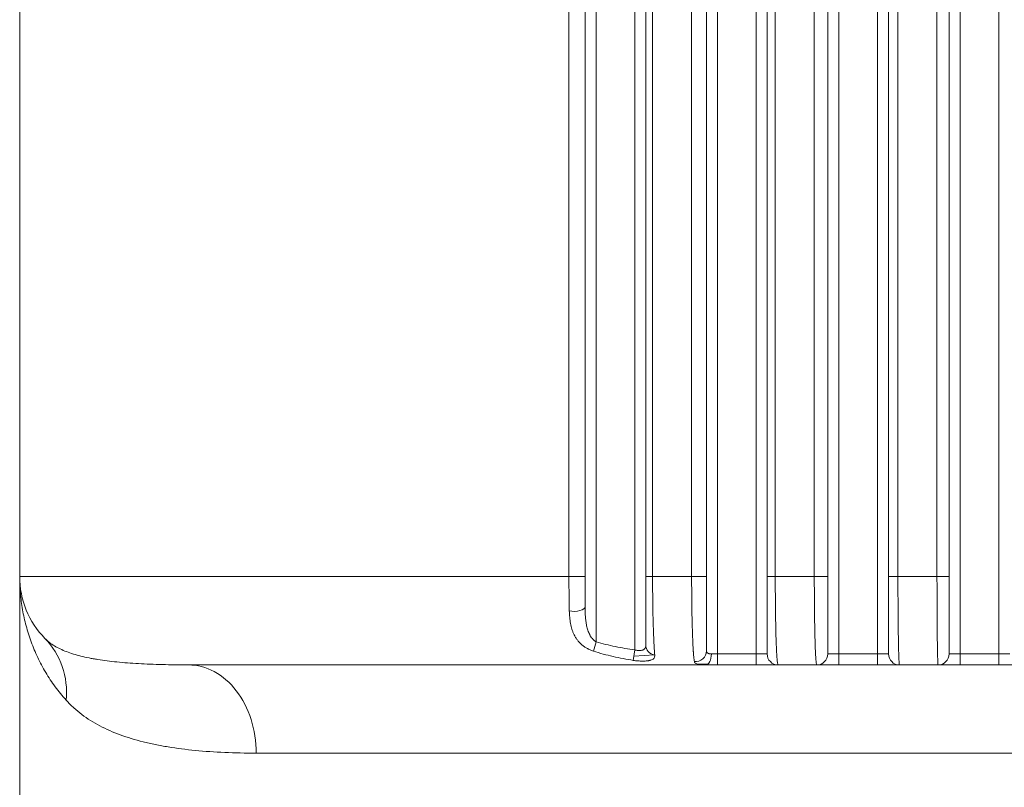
# Model space of a CAD drawing. Header units: millimetres. Extents: x 25069 to 61396, y 8621 to 21558.
# Tile 364 of 656: x 49971 to 50060, y 14344 to 14414. Entities that reach past the tile are written whole.
import ezdxf

# ---------------------------------------------------------------- set-up
doc = ezdxf.new("R2010")
doc.units = ezdxf.units.MM
doc.layers.add('10', color=7, linetype='Continuous')

msp = doc.modelspace()

# ---------------------------------------------------------------- linework, layer by layer
at = {"layer": '10', "color": 7, "linetype": 'Continuous', "lineweight": 15}
for p, q in [((49970.786, 14504.983), (49970.786, 14363.372)), ((50022.036, 14360.629), (50022.036, 14483.404)), ((50022.036, 14483.236), (50022.036, 14363.372)), ((50027.536, 14357.15), (50027.536, 14483.404)), ((50033.036, 14356.63), (50033.036, 14483.404)), ((50038.536, 14356.372), (50038.536, 14483.404)), ((50044.036, 14356.372), (50044.036, 14483.404)), ((50049.536, 14356.372), (50049.536, 14483.404)), ((50055.036, 14356.372), (50055.036, 14483.404)), ((50027.536, 14363.372), (50027.536, 14482.302)), ((50033.036, 14481.94), (50033.036, 14363.372)), ((50038.536, 14363.372), (50038.536, 14481.306)), ((50044.036, 14481.073), (50044.036, 14363.372)), ((50020.575, 14363.372), (50020.575, 14480.116)), ((50023.036, 14480.803), (50023.036, 14357.464)), ((50026.536, 14356.731), (50026.536, 14480.804)), ((50034.036, 14480.803), (50034.036, 14356.372)), ((50037.536, 14356.372), (50037.536, 14480.803)), ((50045.036, 14480.803), (50045.036, 14356.372)), ((50048.536, 14356.372), (50048.536, 14480.803)), ((50049.536, 14363.372), (50049.536, 14480.705)), ((50055.036, 14480.591), (50055.036, 14363.372)), ((50056.036, 14480.803), (50056.036, 14356.372)), ((50059.536, 14356.372), (50059.536, 14480.803)), ((50028.156, 14479.177), (50028.156, 14363.372)), ((50031.695, 14363.372), (50031.695, 14478.811)), ((50039.277, 14478.176), (50039.277, 14363.372)), ((50042.815, 14363.372), (50042.815, 14477.941)), ((50050.397, 14477.57), (50050.397, 14363.372)), ((50053.935, 14363.372), (50053.935, 14477.457)), ((49970.786, 14363.372), (49970.786, 14339.872)), ((49970.786, 14363.372), (50020.575, 14363.372)), ((50022.036, 14363.372), (50020.575, 14363.372)), ((50027.536, 14363.372), (50028.156, 14363.372)), ((50028.156, 14363.372), (50031.695, 14363.372)), ((50033.036, 14363.372), (50031.695, 14363.372)), ((50038.536, 14363.372), (50039.277, 14363.372)), ((50039.277, 14363.372), (50042.815, 14363.372)), ((50044.036, 14363.372), (50042.815, 14363.372)), ((50049.536, 14363.372), (50050.397, 14363.372)), ((50050.397, 14363.372), (50053.935, 14363.372)), ((50055.036, 14363.372), (50053.935, 14363.372)), ((50023.036, 14357.464), (50022.792, 14356.62)), ((50026.536, 14356.731), (50026.402, 14355.783)), ((50028.327, 14356.272), (50026.456, 14356.165)), ((50034.036, 14356.372), (50033.491, 14356.372)), ((50034.036, 14356.372), (50034.036, 14355.372)), ((50034.036, 14356.372), (50037.536, 14356.372)), ((50037.536, 14356.372), (50037.536, 14355.372)), ((50037.536, 14356.372), (50038.536, 14356.372)), ((50044.036, 14356.372), (50045.036, 14356.372)), ((50045.036, 14356.372), (50048.536, 14356.372)), ((50045.036, 14356.372), (50045.036, 14355.372)), ((50048.536, 14356.372), (50048.536, 14355.372)), ((50048.536, 14356.372), (50049.536, 14356.372)), ((50055.036, 14356.372), (50056.036, 14356.372)), ((50056.036, 14356.372), (50059.536, 14356.372)), ((50056.036, 14356.372), (50056.036, 14355.372)), ((50059.536, 14356.372), (50059.536, 14355.372)), ((50059.536, 14356.372), (50060.536, 14356.372)), ((50032.945, 14355.372), (49986.076, 14355.372)), ((50033.123, 14355.426), (50032.255, 14355.434)), ((50034.036, 14355.372), (50032.945, 14355.372)), ((50034.036, 14355.372), (50037.536, 14355.372)), ((50037.536, 14355.372), (50034.036, 14355.372)), ((50039.536, 14355.372), (50037.536, 14355.372)), ((50043.036, 14355.372), (50039.536, 14355.372)), ((50045.036, 14355.372), (50043.036, 14355.372)), ((50045.036, 14355.372), (50048.536, 14355.372)), ((50048.536, 14355.372), (50045.036, 14355.372)), ((50050.536, 14355.372), (50048.536, 14355.372)), ((50054.036, 14355.372), (50050.536, 14355.372)), ((50056.036, 14355.372), (50054.036, 14355.372)), ((50056.036, 14355.372), (50059.536, 14355.372)), ((50059.536, 14355.372), (50056.036, 14355.372)), ((50061.536, 14355.372), (50059.536, 14355.372)), ((50134.351, 14347.372), (49992.222, 14347.372))]:
    msp.add_line(p, q, dxfattribs=at)
for centre, radius, start, end in [((49978.786, 14363.372), 8, 180, 224.46971), ((50039.536, 14356.372), 1, 180, 270), ((50043.036, 14356.372), 1, 270, 0), ((50050.536, 14356.372), 1, 180, 270), ((50054.036, 14356.372), 1, 270, 0)]:
    msp.add_arc(centre, radius, start, end, dxfattribs=at)
for centre, major_axis, ratio, start_param, end_param in [((50021.036, 14360.653), (1, 0), 0.429792, 4.27004, 6.283185), ((49967.368, 14352.163), (-5.709, -5.604), 0.913123, 2.32004, 3.141593), ((50028.536, 14357.155), (-1, 0), 0.903163, 0, 1.387649), ((50032.036, 14356.632), (1, 0), 0.967437, 4.614496, 6.283185), ((50032.945, 14356.372), (0, 1), 0.545401, 3.141593, 4.712389), ((49986.076, 14347.372), (0, -8), 0.768264, 1.570796, 3.141593)]:
    msp.add_ellipse(centre, major_axis=major_axis, ratio=ratio, start_param=start_param, end_param=end_param, dxfattribs=at)
for points, knots in [([(49975.004, 14352.163), (49974.646, 14352.559), (49974.313, 14352.969), (49973.693, 14353.813), (49973.407, 14354.246), (49972.879, 14355.134), (49972.638, 14355.587), (49972.309, 14356.281), (49972.206, 14356.514), (49972.009, 14356.984), (49971.916, 14357.221), (49971.654, 14357.937), (49971.502, 14358.42), (49971.241, 14359.394), (49971.133, 14359.885), (49970.959, 14360.874), (49970.895, 14361.371), (49970.83, 14362.12), (49970.805, 14362.495), (49970.791, 14362.933), (49970.787, 14363.153), (49970.787, 14363.262), (49970.786, 14363.309), (49970.786, 14363.333), (49970.786, 14363.341), (49970.786, 14363.356), (49970.786, 14363.364), (49970.786, 14363.372)], [0, 0, 0, 0, 0.125, 0.125, 0.25, 0.25, 0.375, 0.375, 0.4375, 0.4375, 0.5, 0.5, 0.625, 0.625, 0.75, 0.75, 0.875, 0.875, 0.9375, 0.96875, 0.984375, 0.992188, 0.996094, 0.996094, 0.998047, 0.998047, 1, 1, 1, 1]), ([(50020.608, 14360.264), (50020.603, 14360.508), (50020.598, 14360.756), (50020.589, 14361.261), (50020.586, 14361.519), (50020.58, 14362.043), (50020.578, 14362.306), (50020.575, 14362.837), (50020.575, 14363.103), (50020.575, 14363.372)], [0, 0, 0, 0, 0.25, 0.25, 0.5, 0.5, 0.75, 0.75, 1, 1, 1, 1]), ([(50022.036, 14363.372), (50022.036, 14363.137), (50022.036, 14362.903), (50022.036, 14362.438), (50022.036, 14362.207), (50022.036, 14361.749), (50022.036, 14361.524), (50022.036, 14361.082), (50022.036, 14360.865), (50022.036, 14360.653)], [0, 0, 0, 0, 0.25, 0.25, 0.5, 0.5, 0.75, 0.75, 1, 1, 1, 1]), ([(50027.536, 14357.155), (50027.536, 14357.297), (50027.536, 14357.456), (50027.536, 14357.678), (50027.536, 14357.724), (50027.536, 14357.817), (50027.536, 14357.865), (50027.536, 14358.012), (50027.536, 14358.114), (50027.536, 14358.431), (50027.536, 14358.657), (50027.536, 14359.14), (50027.536, 14359.398), (50027.536, 14359.945), (50027.536, 14360.228), (50027.536, 14360.815), (50027.536, 14361.118), (50027.536, 14361.509), (50027.536, 14361.588), (50027.536, 14361.707), (50027.536, 14361.747), (50027.536, 14361.827), (50027.536, 14362.027), (50027.536, 14362.229), (50027.536, 14362.715), (50027.536, 14363.042), (50027.536, 14363.372)], [0, 0, 0, 0, 0.125, 0.125, 0.15625, 0.15625, 0.1875, 0.1875, 0.25, 0.25, 0.375, 0.375, 0.5, 0.5, 0.625, 0.625, 0.75, 0.75, 0.78125, 0.78125, 0.796875, 0.796875, 0.8125, 0.875, 0.875, 1, 1, 1, 1]), ([(50028.156, 14363.372), (50028.156, 14363.184), (50028.157, 14362.811), (50028.16, 14362.256), (50028.162, 14361.89), (50028.165, 14361.662), (50028.165, 14361.616), (50028.166, 14361.525), (50028.166, 14361.48), (50028.168, 14361.344), (50028.169, 14361.254), (50028.175, 14360.809), (50028.18, 14360.463), (50028.193, 14359.794), (50028.201, 14359.471), (50028.211, 14359.119), (50028.212, 14359.08), (50028.214, 14359.003), (50028.218, 14358.888), (50028.221, 14358.776), (50028.228, 14358.555), (50028.233, 14358.412), (50028.249, 14357.996), (50028.26, 14357.736), (50028.278, 14357.372), (50028.285, 14357.255), (50028.293, 14357.114), (50028.294, 14357.086), (50028.298, 14357.031), (50028.303, 14356.949), (50028.308, 14356.87), (50028.325, 14356.614), (50028.339, 14356.431), (50028.354, 14356.267)], [0, 0, 0, 0, 0.0625, 0.125, 0.1875, 0.1875, 0.203125, 0.203125, 0.21875, 0.21875, 0.25, 0.25, 0.375, 0.375, 0.5, 0.5, 0.515625, 0.515625, 0.53125, 0.5625, 0.5625, 0.625, 0.625, 0.75, 0.75, 0.8125, 0.8125, 0.828125, 0.828125, 0.84375, 0.875, 0.875, 1, 1, 1, 1]), ([(50031.939, 14355.669), (50031.93, 14355.727), (50031.912, 14355.857), (50031.887, 14356.098), (50031.87, 14356.29), (50031.859, 14356.446), (50031.855, 14356.499), (50031.849, 14356.583), (50031.847, 14356.612), (50031.843, 14356.67), (50031.834, 14356.817), (50031.817, 14357.1), (50031.797, 14357.516), (50031.785, 14357.821), (50031.776, 14358.059), (50031.771, 14358.181), (50031.767, 14358.307), (50031.764, 14358.391), (50031.763, 14358.434), (50031.756, 14358.65), (50031.746, 14359.005), (50031.733, 14359.564), (50031.725, 14359.955), (50031.718, 14360.355), (50031.715, 14360.56), (50031.711, 14360.822), (50031.711, 14360.874), (50031.709, 14360.979), (50031.707, 14361.138), (50031.706, 14361.297), (50031.702, 14361.617), (50031.699, 14362.047), (50031.697, 14362.485), (50031.695, 14362.816), (50031.695, 14362.926), (50031.695, 14363.093), (50031.695, 14363.149), (50031.695, 14363.26), (50031.695, 14363.316), (50031.695, 14363.372)], [0, 0, 0, 0, 0.0625, 0.125, 0.1875, 0.1875, 0.21875, 0.21875, 0.234375, 0.234375, 0.25, 0.3125, 0.375, 0.4375, 0.4375, 0.46875, 0.484375, 0.484375, 0.5, 0.5, 0.5625, 0.625, 0.6875, 0.6875, 0.75, 0.75, 0.765625, 0.765625, 0.78125, 0.8125, 0.8125, 0.875, 0.9375, 0.9375, 0.96875, 0.96875, 0.984375, 0.984375, 1, 1, 1, 1]), ([(50033.036, 14363.372), (50033.036, 14363.323), (50033.036, 14363.274), (50033.036, 14363.176), (50033.036, 14363.029), (50033.036, 14362.883), (50033.036, 14362.593), (50033.036, 14362.209), (50033.036, 14361.831), (50033.036, 14361.55), (50033.036, 14361.41), (50033.036, 14361.27), (50033.036, 14361.178), (50033.036, 14361.132), (50033.036, 14360.902), (50033.036, 14360.722), (50033.036, 14360.371), (50033.036, 14360.028), (50033.036, 14359.538), (50033.036, 14359.227), (50033.036, 14358.925), (50033.036, 14358.78), (50033.036, 14358.503), (50033.036, 14358.237), (50033.036, 14357.874), (50033.036, 14357.656), (50033.036, 14357.526), (50033.036, 14357.501), (50033.036, 14357.45), (50033.036, 14357.426), (50033.036, 14357.353), (50033.036, 14357.306), (50033.036, 14357.171), (50033.036, 14357.004), (50033.036, 14356.795), (50033.036, 14356.682), (50033.036, 14356.632)], [0, 0, 0, 0, 0.015625, 0.015625, 0.03125, 0.0625, 0.0625, 0.125, 0.1875, 0.1875, 0.21875, 0.234375, 0.234375, 0.25, 0.25, 0.3125, 0.3125, 0.375, 0.4375, 0.5, 0.5, 0.5625, 0.5625, 0.625, 0.6875, 0.75, 0.75, 0.765625, 0.765625, 0.78125, 0.78125, 0.8125, 0.8125, 0.875, 0.9375, 1, 1, 1, 1]), ([(50038.536, 14356.372), (50038.536, 14356.372), (50038.536, 14356.375), (50038.536, 14356.383), (50038.536, 14356.386), (50038.536, 14356.394), (50038.536, 14356.399), (50038.536, 14356.426), (50038.536, 14356.459), (50038.536, 14356.545), (50038.536, 14356.598), (50038.536, 14356.726), (50038.536, 14356.801), (50038.536, 14356.907), (50038.536, 14356.929), (50038.536, 14356.974), (50038.536, 14356.997), (50038.536, 14357.069), (50038.536, 14357.12), (50038.536, 14357.278), (50038.536, 14357.507), (50038.536, 14357.773), (50038.536, 14358.058), (50038.536, 14358.21), (50038.536, 14358.533), (50038.536, 14358.702), (50038.536, 14359.054), (50038.536, 14359.236), (50038.536, 14359.615), (50038.536, 14359.812), (50038.536, 14360.067), (50038.536, 14360.118), (50038.536, 14360.222), (50038.536, 14360.274), (50038.536, 14360.432), (50038.536, 14360.538), (50038.536, 14360.859), (50038.536, 14361.294), (50038.536, 14361.744), (50038.536, 14362.086), (50038.536, 14362.201), (50038.536, 14362.375), (50038.536, 14362.434), (50038.536, 14362.551), (50038.536, 14362.609), (50038.536, 14362.901), (50038.536, 14363.136), (50038.536, 14363.372)], [0, 0, 0, 0, 0.03125, 0.03125, 0.046875, 0.046875, 0.0625, 0.0625, 0.125, 0.125, 0.1875, 0.1875, 0.25, 0.25, 0.265625, 0.265625, 0.28125, 0.28125, 0.3125, 0.3125, 0.375, 0.4375, 0.4375, 0.5, 0.5, 0.5625, 0.5625, 0.625, 0.625, 0.6875, 0.6875, 0.703125, 0.703125, 0.71875, 0.71875, 0.75, 0.75, 0.8125, 0.875, 0.875, 0.90625, 0.90625, 0.921875, 0.921875, 0.9375, 0.9375, 1, 1, 1, 1]), ([(50039.277, 14363.372), (50039.277, 14363.104), (50039.277, 14362.837), (50039.278, 14362.504), (50039.278, 14362.437), (50039.279, 14362.304), (50039.279, 14362.238), (50039.28, 14362.04), (50039.281, 14361.909), (50039.283, 14361.519), (50039.287, 14361.007), (50039.292, 14360.511), (50039.297, 14360.145), (50039.299, 14360.024), (50039.301, 14359.844), (50039.302, 14359.784), (50039.304, 14359.666), (50039.305, 14359.607), (50039.31, 14359.317), (50039.314, 14359.092), (50039.323, 14358.659), (50039.328, 14358.45), (50039.338, 14358.048), (50039.344, 14357.855), (50039.351, 14357.624), (50039.353, 14357.578), (50039.356, 14357.488), (50039.361, 14357.355), (50039.365, 14357.229), (50039.375, 14356.984), (50039.388, 14356.678), (50039.403, 14356.415), (50039.414, 14356.233), (50039.418, 14356.175), (50039.424, 14356.093), (50039.425, 14356.066), (50039.429, 14356.014), (50039.431, 14355.988), (50039.441, 14355.866), (50039.449, 14355.78), (50039.466, 14355.633), (50039.474, 14355.572), (50039.492, 14355.472), (50039.5, 14355.435), (50039.511, 14355.403), (50039.514, 14355.398), (50039.518, 14355.388), (50039.525, 14355.377), (50039.532, 14355.372), (50039.536, 14355.372)], [0, 0, 0, 0, 0.0625, 0.0625, 0.078125, 0.078125, 0.09375, 0.09375, 0.125, 0.125, 0.1875, 0.25, 0.25, 0.28125, 0.28125, 0.296875, 0.296875, 0.3125, 0.3125, 0.375, 0.375, 0.4375, 0.4375, 0.5, 0.5, 0.515625, 0.515625, 0.53125, 0.5625, 0.5625, 0.625, 0.6875, 0.6875, 0.71875, 0.71875, 0.734375, 0.734375, 0.75, 0.75, 0.8125, 0.8125, 0.875, 0.875, 0.9375, 0.9375, 0.953125, 0.953125, 0.96875, 1, 1, 1, 1]), ([(50043.036, 14355.372), (50043.028, 14355.372), (50043.021, 14355.385), (50043.005, 14355.436), (50042.998, 14355.473), (50042.983, 14355.573), (50042.976, 14355.636), (50042.962, 14355.784), (50042.955, 14355.87), (50042.947, 14355.993), (50042.945, 14356.019), (50042.941, 14356.071), (50042.94, 14356.098), (50042.935, 14356.182), (50042.932, 14356.24), (50042.922, 14356.423), (50042.91, 14356.687), (50042.898, 14356.994), (50042.89, 14357.24), (50042.887, 14357.325), (50042.883, 14357.456), (50042.882, 14357.5), (50042.88, 14357.59), (50042.878, 14357.636), (50042.872, 14357.868), (50042.867, 14358.062), (50042.858, 14358.464), (50042.854, 14358.673), (50042.847, 14359.106), (50042.843, 14359.33), (50042.839, 14359.621), (50042.838, 14359.679), (50042.837, 14359.797), (50042.836, 14359.857), (50042.834, 14360.036), (50042.832, 14360.157), (50042.828, 14360.522), (50042.824, 14361.017), (50042.82, 14361.527), (50042.818, 14361.915), (50042.818, 14362.046), (50042.817, 14362.243), (50042.817, 14362.309), (50042.816, 14362.441), (50042.816, 14362.507), (50042.815, 14362.839), (50042.815, 14363.105), (50042.815, 14363.372)], [0, 0, 0, 0, 0.0625, 0.0625, 0.125, 0.125, 0.1875, 0.1875, 0.25, 0.25, 0.265625, 0.265625, 0.28125, 0.28125, 0.3125, 0.3125, 0.375, 0.4375, 0.4375, 0.46875, 0.46875, 0.484375, 0.484375, 0.5, 0.5, 0.5625, 0.5625, 0.625, 0.625, 0.6875, 0.6875, 0.703125, 0.703125, 0.71875, 0.71875, 0.75, 0.75, 0.8125, 0.875, 0.875, 0.90625, 0.90625, 0.921875, 0.921875, 0.9375, 0.9375, 1, 1, 1, 1]), ([(50044.036, 14363.372), (50044.036, 14363.138), (50044.036, 14362.904), (50044.036, 14362.613), (50044.036, 14362.555), (50044.036, 14362.439), (50044.036, 14362.381), (50044.036, 14362.208), (50044.036, 14362.093), (50044.036, 14361.753), (50044.036, 14361.305), (50044.036, 14360.872), (50044.036, 14360.552), (50044.036, 14360.446), (50044.036, 14360.288), (50044.036, 14360.236), (50044.036, 14360.133), (50044.036, 14360.081), (50044.036, 14359.827), (50044.036, 14359.631), (50044.036, 14359.252), (50044.036, 14359.069), (50044.036, 14358.717), (50044.036, 14358.548), (50044.036, 14358.224), (50044.036, 14358.071), (50044.036, 14357.785), (50044.036, 14357.517), (50044.036, 14357.286), (50044.036, 14357.127), (50044.036, 14357.076), (50044.036, 14356.98), (50044.036, 14356.934), (50044.036, 14356.805), (50044.036, 14356.73), (50044.036, 14356.601), (50044.036, 14356.547), (50044.036, 14356.46), (50044.036, 14356.427), (50044.036, 14356.383), (50044.036, 14356.372), (50044.036, 14356.372)], [0, 0, 0, 0, 0.062514, 0.062514, 0.078142, 0.078142, 0.093771, 0.093771, 0.125028, 0.125028, 0.187542, 0.250055, 0.250055, 0.281312, 0.281312, 0.296941, 0.296941, 0.312569, 0.312569, 0.375083, 0.375083, 0.437597, 0.437597, 0.500111, 0.500111, 0.562625, 0.562625, 0.625138, 0.687652, 0.687652, 0.718909, 0.718909, 0.750166, 0.750166, 0.81268, 0.81268, 0.875194, 0.875194, 0.937708, 0.937708, 1, 1, 1, 1]), ([(50049.536, 14356.372), (50049.536, 14356.372), (50049.536, 14356.383), (50049.536, 14356.411), (50049.536, 14356.418), (50049.536, 14356.432), (50049.536, 14356.455), (50049.536, 14356.484), (50049.536, 14356.55), (50049.536, 14356.66), (50049.536, 14356.812), (50049.536, 14356.943), (50049.536, 14356.989), (50049.536, 14357.062), (50049.536, 14357.088), (50049.536, 14357.139), (50049.536, 14357.165), (50049.536, 14357.3), (50049.536, 14357.533), (50049.536, 14357.803), (50049.536, 14358.092), (50049.536, 14358.245), (50049.536, 14358.571), (50049.536, 14358.741), (50049.536, 14359.093), (50049.536, 14359.276), (50049.536, 14359.655), (50049.536, 14359.851), (50049.536, 14360.105), (50049.536, 14360.156), (50049.536, 14360.259), (50049.536, 14360.311), (50049.536, 14360.468), (50049.536, 14360.573), (50049.536, 14360.892), (50049.536, 14361.323), (50049.536, 14361.767), (50049.536, 14362.104), (50049.536, 14362.218), (50049.536, 14362.389), (50049.536, 14362.447), (50049.536, 14362.562), (50049.536, 14362.619), (50049.536, 14362.908), (50049.536, 14363.14), (50049.536, 14363.372)], [0, 0, 0, 0, 0.0625, 0.0625, 0.078125, 0.078125, 0.09375, 0.125, 0.125, 0.1875, 0.25, 0.25, 0.28125, 0.28125, 0.296875, 0.296875, 0.3125, 0.3125, 0.375, 0.4375, 0.4375, 0.5, 0.5, 0.5625, 0.5625, 0.625, 0.625, 0.6875, 0.6875, 0.703125, 0.703125, 0.71875, 0.71875, 0.75, 0.75, 0.8125, 0.875, 0.875, 0.90625, 0.90625, 0.921875, 0.921875, 0.9375, 0.9375, 1, 1, 1, 1]), ([(50050.397, 14363.372), (50050.397, 14363.107), (50050.397, 14362.842), (50050.398, 14362.513), (50050.398, 14362.447), (50050.398, 14362.316), (50050.398, 14362.119), (50050.399, 14361.925), (50050.4, 14361.539), (50050.402, 14361.033), (50050.405, 14360.54), (50050.408, 14360.177), (50050.409, 14360.056), (50050.41, 14359.877), (50050.41, 14359.818), (50050.411, 14359.7), (50050.412, 14359.642), (50050.414, 14359.352), (50050.417, 14359.128), (50050.421, 14358.695), (50050.424, 14358.486), (50050.43, 14358.083), (50050.433, 14357.889), (50050.439, 14357.516), (50050.442, 14357.341), (50050.449, 14357.011), (50050.456, 14356.702), (50050.464, 14356.435), (50050.469, 14356.281), (50050.471, 14356.236), (50050.472, 14356.192), (50050.473, 14356.163), (50050.474, 14356.149), (50050.476, 14356.079), (50050.478, 14356.026), (50050.485, 14355.877), (50050.494, 14355.702), (50050.503, 14355.576), (50050.51, 14355.5), (50050.512, 14355.478), (50050.516, 14355.449), (50050.517, 14355.44), (50050.519, 14355.424), (50050.52, 14355.417), (50050.526, 14355.385), (50050.531, 14355.372), (50050.536, 14355.372)], [0, 0, 0, 0, 0.0625, 0.0625, 0.078125, 0.078125, 0.09375, 0.125, 0.125, 0.1875, 0.25, 0.25, 0.28125, 0.28125, 0.296875, 0.296875, 0.3125, 0.3125, 0.375, 0.375, 0.4375, 0.4375, 0.5, 0.5, 0.5625, 0.5625, 0.625, 0.6875, 0.6875, 0.703125, 0.710938, 0.710938, 0.71875, 0.71875, 0.75, 0.75, 0.8125, 0.875, 0.875, 0.90625, 0.90625, 0.921875, 0.921875, 0.9375, 0.9375, 1, 1, 1, 1]), ([(50054.036, 14355.372), (50054.033, 14355.372), (50054.029, 14355.385), (50054.025, 14355.417), (50054.024, 14355.425), (50054.022, 14355.441), (50054.019, 14355.467), (50054.017, 14355.501), (50054.012, 14355.577), (50054.005, 14355.704), (50053.999, 14355.879), (50053.994, 14356.029), (50053.993, 14356.082), (50053.991, 14356.152), (50053.99, 14356.166), (50053.99, 14356.195), (50053.988, 14356.239), (50053.987, 14356.284), (50053.984, 14356.438), (50053.978, 14356.706), (50053.973, 14357.016), (50053.968, 14357.346), (50053.966, 14357.522), (50053.961, 14357.895), (50053.959, 14358.089), (50053.955, 14358.492), (50053.953, 14358.701), (50053.949, 14359.134), (50053.948, 14359.358), (50053.946, 14359.648), (50053.946, 14359.706), (50053.945, 14359.824), (50053.945, 14359.883), (50053.944, 14360.062), (50053.943, 14360.182), (50053.941, 14360.545), (50053.939, 14361.037), (50053.938, 14361.543), (50053.937, 14361.928), (50053.936, 14362.057), (50053.936, 14362.252), (50053.936, 14362.318), (50053.936, 14362.449), (50053.936, 14362.515), (50053.935, 14362.843), (50053.935, 14363.107), (50053.935, 14363.372)], [0, 0, 0, 0, 0.0625, 0.0625, 0.078125, 0.078125, 0.09375, 0.125, 0.125, 0.1875, 0.25, 0.25, 0.28125, 0.28125, 0.289063, 0.289063, 0.296875, 0.3125, 0.3125, 0.375, 0.4375, 0.4375, 0.5, 0.5, 0.5625, 0.5625, 0.625, 0.625, 0.6875, 0.6875, 0.703125, 0.703125, 0.71875, 0.71875, 0.75, 0.75, 0.8125, 0.875, 0.875, 0.90625, 0.90625, 0.921875, 0.921875, 0.9375, 0.9375, 1, 1, 1, 1]), ([(50055.036, 14363.372), (50055.036, 14363.14), (50055.036, 14362.909), (50055.036, 14362.621), (50055.036, 14362.564), (50055.036, 14362.449), (50055.036, 14362.277), (50055.036, 14362.108), (50055.036, 14361.771), (50055.036, 14361.328), (50055.036, 14360.897), (50055.036, 14360.579), (50055.036, 14360.474), (50055.036, 14360.317), (50055.036, 14360.265), (50055.036, 14360.163), (50055.036, 14360.111), (50055.036, 14359.858), (50055.036, 14359.662), (50055.036, 14359.283), (50055.036, 14359.1), (50055.036, 14358.748), (50055.036, 14358.578), (50055.036, 14358.252), (50055.036, 14358.098), (50055.036, 14357.809), (50055.036, 14357.538), (50055.036, 14357.304), (50055.036, 14357.169), (50055.036, 14357.143), (50055.036, 14357.091), (50055.036, 14357.066), (50055.036, 14356.992), (50055.036, 14356.946), (50055.036, 14356.815), (50055.036, 14356.662), (50055.036, 14356.551), (50055.036, 14356.485), (50055.036, 14356.465), (50055.036, 14356.44), (50055.036, 14356.432), (50055.036, 14356.418), (50055.036, 14356.412), (50055.036, 14356.383), (50055.036, 14356.372), (50055.036, 14356.372)], [0, 0, 0, 0, 0.062514, 0.062514, 0.078142, 0.078142, 0.09377, 0.125027, 0.125027, 0.187541, 0.250054, 0.250054, 0.281311, 0.281311, 0.29694, 0.29694, 0.312568, 0.312568, 0.375082, 0.375082, 0.437595, 0.437595, 0.500109, 0.500109, 0.562623, 0.562623, 0.625136, 0.68765, 0.68765, 0.703278, 0.703278, 0.718907, 0.718907, 0.750163, 0.750163, 0.812677, 0.875191, 0.875191, 0.906448, 0.906448, 0.922076, 0.922076, 0.937704, 0.937704, 1, 1, 1, 1]), ([(50022.036, 14360.653), (50022.036, 14360.506), (50022.038, 14360.359), (50022.045, 14360.14), (50022.048, 14360.067), (50022.055, 14359.922), (50022.059, 14359.85), (50022.075, 14359.634), (50022.089, 14359.491), (50022.126, 14359.207), (50022.149, 14359.066), (50022.194, 14358.856), (50022.21, 14358.786), (50022.247, 14358.648), (50022.267, 14358.579), (50022.312, 14358.444), (50022.336, 14358.377), (50022.39, 14358.245), (50022.42, 14358.18), (50022.47, 14358.084), (50022.487, 14358.053), (50022.524, 14357.99), (50022.543, 14357.959), (50022.603, 14357.868), (50022.646, 14357.81), (50022.718, 14357.726), (50022.743, 14357.698), (50022.796, 14357.645), (50022.823, 14357.62), (50022.88, 14357.571), (50022.91, 14357.548), (50022.971, 14357.504), (50023.003, 14357.483), (50023.036, 14357.464)], [0, 0, 0, 0, 0.125, 0.125, 0.1875, 0.1875, 0.25, 0.25, 0.375, 0.375, 0.5, 0.5, 0.5625, 0.5625, 0.625, 0.625, 0.6875, 0.6875, 0.75, 0.75, 0.78125, 0.78125, 0.8125, 0.8125, 0.875, 0.875, 0.90625, 0.90625, 0.9375, 0.9375, 0.96875, 0.96875, 1, 1, 1, 1]), ([(50022.792, 14356.62), (50022.687, 14356.653), (50022.587, 14356.691), (50022.441, 14356.755), (50022.393, 14356.777), (50022.322, 14356.812), (50022.298, 14356.824), (50022.252, 14356.848), (50022.229, 14356.861), (50022.116, 14356.925), (50022.03, 14356.979), (50021.868, 14357.094), (50021.791, 14357.155), (50021.7, 14357.235), (50021.682, 14357.251), (50021.646, 14357.284), (50021.629, 14357.301), (50021.577, 14357.351), (50021.544, 14357.385), (50021.449, 14357.488), (50021.39, 14357.56), (50021.279, 14357.706), (50021.228, 14357.782), (50021.157, 14357.898), (50021.123, 14357.957), (50021.091, 14358.017), (50021.069, 14358.057), (50021.059, 14358.078), (50021.009, 14358.179), (50020.972, 14358.262), (50020.905, 14358.429), (50020.875, 14358.514), (50020.793, 14358.772), (50020.75, 14358.948), (50020.682, 14359.31), (50020.657, 14359.495), (50020.631, 14359.78), (50020.624, 14359.876), (50020.614, 14360.069), (50020.61, 14360.166), (50020.608, 14360.264)], [0, 0, 0, 0, 0.0625, 0.0625, 0.09375, 0.09375, 0.109375, 0.109375, 0.125, 0.125, 0.1875, 0.1875, 0.25, 0.25, 0.265625, 0.265625, 0.28125, 0.28125, 0.3125, 0.3125, 0.375, 0.375, 0.4375, 0.4375, 0.46875, 0.484375, 0.484375, 0.5, 0.5, 0.5625, 0.5625, 0.625, 0.625, 0.75, 0.75, 0.875, 0.875, 0.9375, 0.9375, 1, 1, 1, 1]), ([(49973.077, 14357.768), (49973.203, 14357.64), (49973.338, 14357.521), (49973.625, 14357.297), (49973.779, 14357.193), (49974.103, 14356.996), (49974.275, 14356.904), (49974.637, 14356.73), (49974.827, 14356.649), (49975.425, 14356.42), (49975.86, 14356.286), (49976.569, 14356.109), (49976.814, 14356.054), (49977.197, 14355.977), (49977.392, 14355.94), (49977.592, 14355.905), (49977.726, 14355.882), (49977.794, 14355.871), (49978.409, 14355.772), (49978.991, 14355.698), (49980.222, 14355.574), (49980.873, 14355.524), (49982.241, 14355.446), (49982.96, 14355.418), (49984.466, 14355.381), (49985.253, 14355.372), (49986.076, 14355.372)], [0, 0, 0, 0, 0.0625, 0.0625, 0.125, 0.125, 0.1875, 0.1875, 0.25, 0.25, 0.375, 0.375, 0.4375, 0.4375, 0.46875, 0.484375, 0.484375, 0.5, 0.5, 0.625, 0.625, 0.75, 0.75, 0.875, 0.875, 1, 1, 1, 1]), ([(50023.036, 14357.464), (50023.323, 14357.381), (50023.611, 14357.304), (50024.19, 14357.162), (50024.481, 14357.096), (50025.358, 14356.915), (50025.945, 14356.815), (50026.536, 14356.731)], [0, 0, 0, 0, 0.25, 0.25, 0.5, 0.5, 1, 1, 1, 1]), ([(50026.536, 14356.731), (50026.571, 14356.721), (50026.606, 14356.713), (50026.675, 14356.698), (50026.711, 14356.692), (50026.814, 14356.678), (50026.881, 14356.673), (50026.962, 14356.672), (50026.978, 14356.673), (50027.01, 14356.674), (50027.026, 14356.675), (50027.072, 14356.678), (50027.131, 14356.685), (50027.185, 14356.696), (50027.224, 14356.707), (50027.236, 14356.711), (50027.261, 14356.719), (50027.273, 14356.723), (50027.296, 14356.733), (50027.307, 14356.738), (50027.328, 14356.749), (50027.359, 14356.765), (50027.385, 14356.785), (50027.418, 14356.813), (50027.432, 14356.828), (50027.452, 14356.852), (50027.458, 14356.861), (50027.47, 14356.878), (50027.475, 14356.887), (50027.501, 14356.933), (50027.514, 14356.973), (50027.532, 14357.06), (50027.536, 14357.106), (50027.536, 14357.155)], [0, 0, 0, 0, 0.0625, 0.0625, 0.125, 0.125, 0.25, 0.25, 0.28125, 0.28125, 0.3125, 0.3125, 0.375, 0.4375, 0.4375, 0.46875, 0.46875, 0.5, 0.5, 0.53125, 0.53125, 0.5625, 0.625, 0.625, 0.6875, 0.6875, 0.71875, 0.71875, 0.75, 0.75, 0.875, 0.875, 1, 1, 1, 1]), ([(50026.402, 14355.783), (50025.791, 14355.878), (50025.184, 14355.994), (50024.279, 14356.201), (50023.979, 14356.276), (50023.383, 14356.438), (50023.086, 14356.525), (50022.792, 14356.62)], [0, 0, 0, 0, 0.5, 0.5, 0.75, 0.75, 1, 1, 1, 1]), ([(50028.354, 14356.267), (50028.36, 14356.206), (50028.356, 14356.15), (50028.334, 14356.073), (50028.323, 14356.049), (50028.304, 14356.014), (50028.297, 14356.002), (50028.28, 14355.98), (50028.272, 14355.969), (50028.224, 14355.917), (50028.173, 14355.881), (50028.079, 14355.835), (50028.045, 14355.821), (50027.988, 14355.802), (50027.968, 14355.796), (50027.926, 14355.784), (50027.905, 14355.779), (50027.86, 14355.769), (50027.837, 14355.764), (50027.789, 14355.755), (50027.765, 14355.751), (50027.69, 14355.74), (50027.637, 14355.734), (50027.526, 14355.724), (50027.469, 14355.721), (50027.393, 14355.718), (50027.378, 14355.717), (50027.347, 14355.717), (50027.331, 14355.716), (50027.284, 14355.716), (50027.252, 14355.715), (50027.156, 14355.716), (50027.025, 14355.719), (50026.89, 14355.728), (50026.787, 14355.736), (50026.752, 14355.739), (50026.682, 14355.746), (50026.647, 14355.75), (50026.542, 14355.762), (50026.472, 14355.772), (50026.402, 14355.783)], [0, 0, 0, 0, 0.125, 0.125, 0.1875, 0.1875, 0.21875, 0.21875, 0.25, 0.25, 0.375, 0.375, 0.4375, 0.4375, 0.46875, 0.46875, 0.5, 0.5, 0.53125, 0.53125, 0.5625, 0.5625, 0.625, 0.625, 0.6875, 0.6875, 0.703125, 0.703125, 0.71875, 0.71875, 0.75, 0.75, 0.8125, 0.875, 0.875, 0.90625, 0.90625, 0.9375, 0.9375, 1, 1, 1, 1]), ([(50033.036, 14356.632), (50033.036, 14356.612), (50033.038, 14356.593), (50033.045, 14356.565), (50033.048, 14356.555), (50033.055, 14356.538), (50033.059, 14356.529), (50033.073, 14356.504), (50033.085, 14356.489), (50033.113, 14356.461), (50033.13, 14356.448), (50033.154, 14356.434), (50033.159, 14356.431), (50033.169, 14356.426), (50033.185, 14356.418), (50033.202, 14356.411), (50033.238, 14356.399), (50033.265, 14356.392), (50033.308, 14356.384), (50033.323, 14356.382), (50033.354, 14356.378), (50033.37, 14356.377), (50033.419, 14356.373), (50033.454, 14356.372), (50033.491, 14356.372)], [0, 0, 0, 0, 0.125, 0.125, 0.1875, 0.1875, 0.25, 0.25, 0.375, 0.375, 0.5, 0.5, 0.53125, 0.53125, 0.5625, 0.625, 0.625, 0.75, 0.75, 0.8125, 0.8125, 0.875, 0.875, 1, 1, 1, 1]), ([(50032.945, 14355.372), (50032.869, 14355.372), (50032.796, 14355.373), (50032.693, 14355.377), (50032.66, 14355.379), (50032.594, 14355.383), (50032.563, 14355.386), (50032.472, 14355.394), (50032.416, 14355.401), (50032.339, 14355.415), (50032.314, 14355.42), (50032.266, 14355.431), (50032.244, 14355.437), (50032.179, 14355.456), (50032.141, 14355.47), (50032.074, 14355.501), (50032.046, 14355.519), (50032.01, 14355.547), (50032, 14355.557), (50031.981, 14355.578), (50031.972, 14355.589), (50031.951, 14355.622), (50031.942, 14355.645), (50031.939, 14355.669)], [0, 0, 0, 0, 0.125, 0.125, 0.1875, 0.1875, 0.25, 0.25, 0.375, 0.375, 0.4375, 0.4375, 0.5, 0.5, 0.625, 0.625, 0.75, 0.75, 0.8125, 0.8125, 0.875, 0.875, 1, 1, 1, 1]), ([(49992.222, 14347.372), (49991.239, 14347.372), (49990.289, 14347.391), (49988.452, 14347.471), (49987.566, 14347.532), (49985.857, 14347.698), (49985.034, 14347.804), (49983.848, 14347.999), (49983.461, 14348.07), (49982.702, 14348.226), (49982.33, 14348.31), (49981.24, 14348.584), (49980.551, 14348.794), (49979.572, 14349.153), (49979.255, 14349.28), (49978.639, 14349.551), (49978.34, 14349.694), (49977.761, 14349.999), (49977.48, 14350.16), (49976.936, 14350.501), (49976.674, 14350.681), (49976.166, 14351.064), (49975.921, 14351.266), (49975.449, 14351.695), (49975.222, 14351.922), (49975.004, 14352.163)], [0, 0, 0, 0, 0.125, 0.125, 0.25, 0.25, 0.375, 0.375, 0.4375, 0.4375, 0.5, 0.5, 0.625, 0.625, 0.6875, 0.6875, 0.75, 0.75, 0.8125, 0.8125, 0.875, 0.875, 0.9375, 0.9375, 1, 1, 1, 1])]:
    msp.add_open_spline(points, degree=3, knots=knots, dxfattribs=at)

doc.saveas('drawing.dxf')
